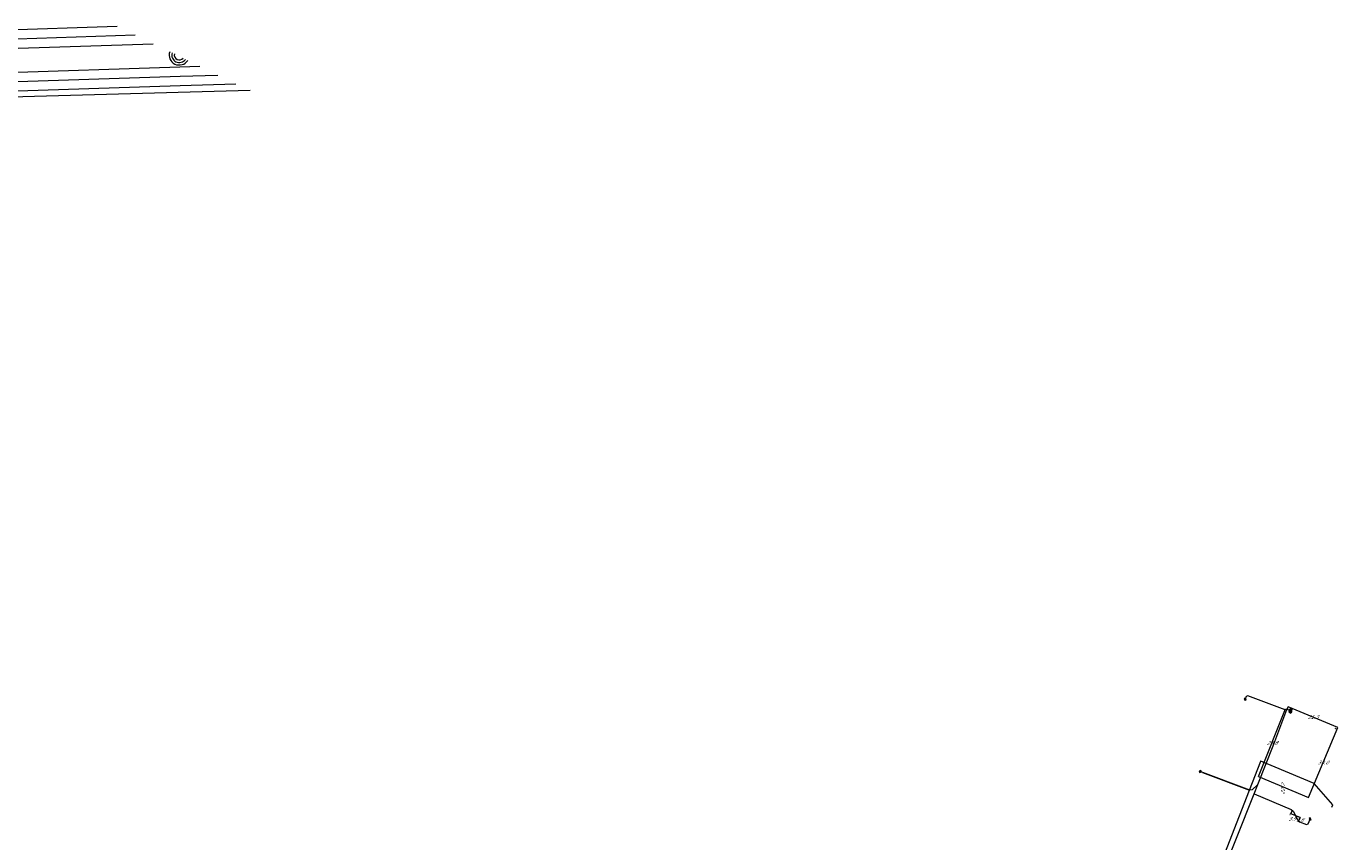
# Model space of a CAD drawing. Header units: metres. Extents: x 124576 to 133557, y 395865 to 402386.
# Tile 380 of 447: x 130887 to 131405, y 400956 to 401279. Entities that reach past the tile are written whole.
import ezdxf
from ezdxf.enums import TextEntityAlignment as Align

# ---------------------------------------------------------------- set-up
doc = ezdxf.new("R2010")
doc.units = ezdxf.units.M
doc.header["$MEASUREMENT"] = 0
for name, color, linetype, lineweight in [('LG_Hoog_Spanning_P_Tennet_Tso', 7, 'Continuous', 0), ('LG_Laag_Spanning_P_Enexis_Netbeheer_BV', 7, 'Continuous', 0), ('MV_Laag_Spanning', 7, 'Continuous', 0), ('MV_Laag_Spanning_lijn', 7, 'Continuous', 0), ('MV_Laag_Spanning_pijl', 7, 'Continuous', 0), ('MV_unet-4', 7, 'Continuous', 0)]:
    doc.layers.add(name, color=color, linetype=linetype, lineweight=lineweight)
for name, color, linetype, lineweight, true_color in [('LG_Hoog_Spanning_Tennet_Tso', 1, 'Continuous', 13, 0xff0000), ('LG_Laag_Spanning', 7, 'Continuous', 13, 0x960000), ('LG_Laag_Spanning_Enexis_Netbeheer_BV', 7, 'Continuous', 13, 0x960000), ('LG_unet-4_Brabant_Water', 5, 'Continuous', 13, 0x0000ff)]:
    doc.layers.add(name, color=color, linetype=linetype, lineweight=lineweight, true_color=true_color)
doc.styles.add('Klic_Annotatie', font='verdanai.ttf', dxfattribs={"oblique": 20, "height": 1.4})

# ---------------------------------------------------------------- blocks, each defined once
blk = doc.blocks.new('Mof')
at = {"layer": 'LG_Laag_Spanning_P_Enexis_Netbeheer_BV'}
h = blk.add_hatch(color=256, dxfattribs=at)
edge = h.paths.add_edge_path()
edge.add_arc((0, 0), 2, 0, 360)
blk = doc.blocks.new('DeliveryPoint')
at = {"layer": 'LG_Laag_Spanning_P_Enexis_Netbeheer_BV', "flags": 128}
blk.add_lwpolyline([(-3.7, -2.5), (3.8, -2.5), (3.8, 2.5), (-3.7, 2.5), (-3.7, -2.5)], close=True, dxfattribs=at)
blk.add_lwpolyline([(-3.7, 2.5), (-3.7, 2.2), (0, 0), (3.8, 2.2)], dxfattribs=at)
blk = doc.blocks.new('Aansluitkast_1')
at = {"layer": 'LG_Laag_Spanning_P_Enexis_Netbeheer_BV'}
for p, q in [((-2.5, 2.5), (2.5, 2.5)), ((0, -2.5), (0, 2.5))]:
    blk.add_line(p, q, dxfattribs=at)
at = {"layer": 'LG_Laag_Spanning_P_Enexis_Netbeheer_BV', "flags": 128}
blk.add_lwpolyline([(-5, -5), (5, -5), (5, 5), (-5, 5), (-5, -5)], close=True, dxfattribs=at)
blk = doc.blocks.new('m_pijl')
at = {"layer": 'MV_Laag_Spanning_pijl'}
blk.add_hatch(color=7, dxfattribs=at).paths.add_polyline_path([(-1, -0.3), (-1, 0), (-1, 0.3), (0, 0)])
at = {"layer": 'MV_Laag_Spanning_pijl', "flags": 128}
blk.add_lwpolyline([(-1, 0), (-1, 0.3), (0, 0), (-1, -0.3), (-1, 0)], close=True, dxfattribs=at)

msp = doc.modelspace()

# ---------------------------------------------------------------- linework, layer by layer
at = {"layer": 'LG_Hoog_Spanning_P_Tennet_Tso'}
for radius, start, end in [(4, 161.5817, 326.757), (3, 164.0742, 324.2645), (2, 169.1219, 319.2169)]:
    msp.add_arc((130947.02, 401267.32), radius, start, end, dxfattribs=at)
at = {"layer": 'LG_Hoog_Spanning_Tennet_Tso'}
for p, q in [((130717.01, 401271.89), (130922.4, 401278.66)), ((130717.13, 401268.19), (130929.56, 401275.2)), ((130717.25, 401264.49), (130936.72, 401271.73)), ((130717.57, 401255), (130947.18, 401262.57)), ((130947.18, 401262.57), (130955.1, 401262.83)), ((130717.69, 401251.3), (130947.3, 401258.87)), ((130947.3, 401258.87), (130962.26, 401259.37)), ((130947.42, 401255.18), (130969.42, 401255.9)), ((130717.81, 401247.6), (130947.42, 401255.18))]:
    msp.add_line(p, q, dxfattribs=at)
at = {"layer": 'LG_Hoog_Spanning_Tennet_Tso', "flags": 128}
msp.add_lwpolyline([(130974.98, 401253.21), (130231.97, 401232.5), (130184.08, 401253.61), (130038.81, 401213.03)], dxfattribs=at)
at = {"layer": 'LG_Laag_Spanning', "flags": 128}
msp.add_lwpolyline([(131386.31, 401007.08), (131386.31, 401007.08), (131386.32, 401007.08), (131386.32, 401007.08), (131386.32, 401007.08), (131386.32, 401007.08), (131386.32, 401007.09), (131386.32, 401007.09), (131386.32, 401007.09), (131386.95, 401008.56), (131386.95, 401008.56), (131386.95, 401008.56), (131386.95, 401008.56), (131386.95, 401008.57), (131386.95, 401008.57), (131386.95, 401008.57), (131386.94, 401008.57), (131386.94, 401008.57), (131386.94, 401008.57), (131386.94, 401008.57), (131386.94, 401008.57), (131386.94, 401008.57), (131386.2, 401008.89), (131386.2, 401008.89), (131386.2, 401008.89), (131386.2, 401008.89), (131386.2, 401008.89), (131386.2, 401008.89), (131386.2, 401008.89), (131386.19, 401008.89), (131386.19, 401008.89), (131386.19, 401008.88), (131386.19, 401008.88), (131386.19, 401008.88), (131386.19, 401008.88), (131385.57, 401007.41), (131385.57, 401007.41), (131385.57, 401007.4), (131385.57, 401007.4), (131385.57, 401007.4), (131385.57, 401007.4), (131385.57, 401007.4), (131385.57, 401007.4), (131385.57, 401007.4), (131385.57, 401007.4), (131385.57, 401007.4), (131385.57, 401007.39), (131385.57, 401007.39), (131386.31, 401007.08), (131386.31, 401007.08), (131386.31, 401007.08), (131386.31, 401007.08), (131386.31, 401007.08)], dxfattribs=at)
at = {"layer": 'LG_Laag_Spanning_Enexis_Netbeheer_BV'}
msp.add_line((131384.89, 401008.56), (131386.07, 401008.06), dxfattribs=at)
at = {"layer": 'LG_Laag_Spanning_Enexis_Netbeheer_BV', "flags": 128}
for points in [[(131384.9, 401008.59), (131384.88, 401008.57), (131384.11, 401008.35), (131369.38, 401013.9), (131368.73, 401013.6), (131368.35, 401012.57)], [(131346.48, 400911), (131351.46, 400923.8), (131371.86, 400975.08), (131373.36, 400978.84), (131379.69, 400994.76), (131384.85, 401008.47), (131384.89, 401008.56), (131384.9, 401008.59), (131385.27, 401009.59)], [(131346.48, 400911), (131351.46, 400923.8), (131371.86, 400975.08), (131373.36, 400978.84), (131379.69, 400994.76), (131384.85, 401008.47), (131384.89, 401008.56), (131384.9, 401008.59), (131385.27, 401009.59)], [(131373.36, 400978.84), (131371.03, 400976.68), (131370.19, 400976.52), (131350.56, 400983.98)], [(131371.86, 400975.08), (131386.56, 400968.92), (131387.26, 400968.28), (131389.15, 400964.71), (131389.84, 400964.07), (131392.52, 400962.95), (131393.17, 400963.22), (131393.98, 400965.16)]]:
    msp.add_lwpolyline(points, dxfattribs=at)
at = {"layer": 'LG_unet-4_Brabant_Water'}
msp.add_line((131351.49, 400983.62), (131370.06, 400976.56), dxfattribs=at)
at = {"layer": 'LG_unet-4_Brabant_Water', "flags": 128}
for points in [[(131344.44, 400911), (131370.06, 400976.56), (131374.54, 400988.04), (131374.66, 400988.34)], [(131402.54, 400969.82), (131402.94, 400970.74), (131395.64, 400979.22), (131374.54, 400988.04)]]:
    msp.add_lwpolyline(points, dxfattribs=at)
at = {"layer": 'MV_Laag_Spanning_lijn'}
for p, q in [((131384.32, 401008.68), (131384.52, 401008.6)), ((131373.65, 400981.93), (131393.33, 400973.69)), ((131386.4, 400967.25), (131386.99, 400968.64)), ((131389.38, 400964.26), (131389.84, 400964.07))]:
    msp.add_line(p, q, dxfattribs=at)
at = {"layer": 'MV_Laag_Spanning_pijl'}
for p, q in [((131373.65, 400981.93), (131384.32, 401008.68)), ((131404.92, 401001.36), (131385.27, 401009.59)), ((131393.33, 400973.69), (131404.92, 401001.36)), ((131390, 400965.74), (131386.4, 400967.25)), ((131390, 400965.74), (131389.38, 400964.26))]:
    msp.add_line(p, q, dxfattribs=at)

# ---------------------------------------------------------------- block references
at = {"layer": 'LG_Laag_Spanning_P_Enexis_Netbeheer_BV'}
for name, p, xscale, yscale, zscale, rotation in [('DeliveryPoint', (131368.35, 401012.57), 0.1, 0.1, 0.1, 111), ('Mof', (131384.85, 401008.47), 0.1, 0.1, 0.1, 291), ('Mof', (131385.27, 401009.59), 0.09999999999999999, 0.09999999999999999, 0.09999999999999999, 354.0000000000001), ('DeliveryPoint', (131386.07, 401008.06), 0.1, 0.1, 0.1, 23), ('DeliveryPoint', (131350.56, 400983.98), 0.1, 0.1, 0.1, 201), ('DeliveryPoint', (131393.98, 400965.16), 0.1, 0.1, 0.1, 293)]:
    msp.add_blockref(name, p, dxfattribs=dict(at, xscale=xscale, yscale=yscale, zscale=zscale, rotation=rotation))
at = {"layer": 'LG_Laag_Spanning_P_Enexis_Netbeheer_BV', "xscale": 0.1, "yscale": 0.1, "zscale": 0.1}
for name, p in [('Mof', (131384.89, 401008.56)), ('Mof', (131384.9, 401008.59)), ('Aansluitkast_1', (131386.26, 401007.98)), ('Mof', (131373.36, 400978.84)), ('Mof', (131371.86, 400975.08))]:
    msp.add_blockref(name, p, dxfattribs=at)
at = {"layer": 'MV_Laag_Spanning_pijl', "xscale": 0.1, "yscale": 0.1, "zscale": 0.1}
for p, rotation in [((131384, 401008), 68), ((131385, 401009), 157), ((131404, 401001), 66.99999999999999), ((131386, 400967), 157), ((131389, 400964), 248)]:
    msp.add_blockref('m_pijl', p, dxfattribs=dict(at, rotation=rotation))

# ---------------------------------------------------------------- texts
at = {"layer": 'MV_Laag_Spanning', "style": 'Klic_Annotatie', "oblique": 20}
for s, p in [('21.3', (131395.1, 401005.48)), ('3.9', (131386.88, 400965.31))]:
    msp.add_text(s, height=1.4, rotation=1, dxfattribs=at).set_placement(p, align=Align.MIDDLE_CENTER)
for s, p in [('28.8', (131378.99, 400995.31)), ('30.0', (131399.12, 400987.53)), ('1.6', (131389.89, 400964.85))]:
    msp.add_text(s, height=1.4, dxfattribs=at).set_placement(p, align=Align.MIDDLE_CENTER)
at = {"layer": 'MV_unet-4', "style": 'Klic_Annotatie', "oblique": 20}
msp.add_text('22,7', height=1.4, rotation=84.1, dxfattribs=at).set_placement((131383.23, 400976.98), align=Align.MIDDLE_CENTER)

doc.saveas('drawing.dxf')
